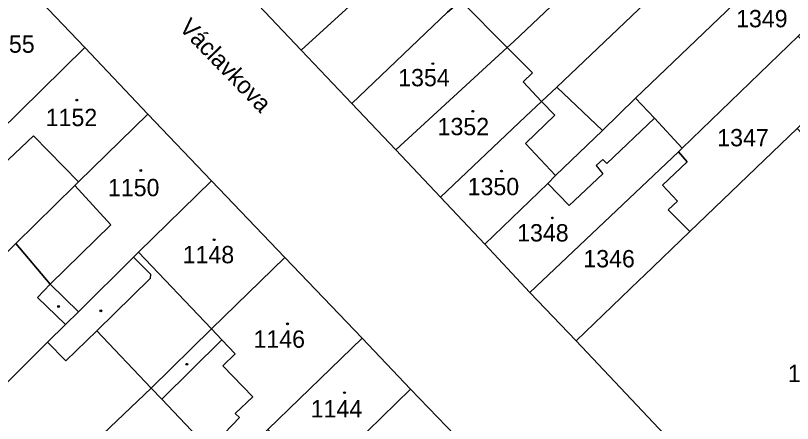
# Model space of a CAD drawing. Extents: x -596233 to -595156, y -1161235 to -1159375.
# Drawn here: x -596053.4 to -595977.1, y -1160551.3 to -1160511.2 of the extents above; entities that cross this region are included whole.
import ezdxf

# ---------------------------------------------------------------- set-up
doc = ezdxf.new("R2010")
doc.units = 0
for name, color, linetype in [('KN_CAR_KR', 7, 'Continuous'), ('KN_KULTURY', 7, 'Continuous'), ('KN_PARC_CIS_POZ', 7, 'Continuous'), ('KN_PARC_CIS_STAV', 7, 'Continuous'), ('KN_PARC_PLOCHA', 7, 'Continuous'), ('KN_ULICE', 7, 'Continuous'), ('parcely_l', 7, 'Continuous')]:
    doc.layers.add(name, color=color, linetype=linetype)

msp = doc.modelspace()

# ---------------------------------------------------------------- linework, layer by layer
at = {"layer": 'KN_CAR_KR'}
for points in [[(-596009.7, -1160509.78), (-596005.13, -1160514.38)], [(-596001.75, -1160519.66), (-596000.47, -1160521.01)], [(-596003.34, -1160523.79), (-596000.47, -1160521.01)], [(-595990.68, -1160521.32), (-595995.36, -1160525.77)], [(-596051.66, -1160523.05), (-596057.17, -1160528.25)], [(-596047.23, -1160527.56), (-596051.66, -1160523.05)], [(-596003.34, -1160523.79), (-596000.4, -1160526.94)], [(-595995.73, -1160525.37), (-595996.4, -1160525.97)], [(-595996.4, -1160525.97), (-595995.74, -1160526.77)], [(-595995.36, -1160525.77), (-595995.73, -1160525.37)], [(-595995.74, -1160526.77), (-595999.06, -1160529.89)], [(-596044.06, -1160531.79), (-596047.58, -1160527.91)], [(-595999.06, -1160529.89), (-596001.13, -1160527.71)], [(-596044.06, -1160531.79), (-596050.02, -1160537.59)], [(-596041.83, -1160534.96), (-596040.16, -1160536.61)], [(-596041.33, -1160534.47), (-596034.18, -1160541.98)], [(-596040.16, -1160536.61), (-596040.2, -1160537.04)], [(-596040.2, -1160537.04), (-596045.43, -1160542.18)], [(-596047.24, -1160540.3), (-596050.02, -1160537.59)], [(-596034.18, -1160541.98), (-596033.14, -1160543.07)], [(-596033.14, -1160543.07), (-596039.05, -1160548.9)], [(-596033.14, -1160543.07), (-596031.83, -1160544.44)], [(-596031.83, -1160544.44), (-596033.06, -1160545.62)], [(-596033.06, -1160545.62), (-596030.12, -1160548.66)], [(-596030.12, -1160548.66), (-596031.85, -1160550.3)], [(-596031.43, -1160550.69), (-596031.85, -1160550.3)], [(-596031.43, -1160550.69), (-596034.4, -1160553.79)]]:
    msp.add_lwpolyline(points, dxfattribs=at)
at = {"layer": 'KN_KULTURY'}
for centre, radius in [((-596012.44, -1160515.96), 0.09), ((-596012.44, -1160515.96), 0.0398), ((-596047.4, -1160519.53), 0.09), ((-596047.4, -1160519.53), 0.0398), ((-596008.5, -1160520.63), 0.09), ((-596008.5, -1160520.63), 0.0398), ((-596041.12, -1160526.44), 0.09), ((-596041.12, -1160526.44), 0.0398), ((-596005.7, -1160526.5), 0.09), ((-596005.7, -1160526.5), 0.0398), ((-596000.7, -1160531.1), 0.09), ((-596000.7, -1160531.1), 0.0398), ((-596033.91, -1160533.24), 0.09), ((-596033.91, -1160533.24), 0.0398), ((-596049.18, -1160539.8), 0.09), ((-596049.18, -1160539.8), 0.0398), ((-596045.03, -1160540.21), 0.09), ((-596045.03, -1160540.21), 0.0398), ((-596026.71, -1160541.49), 0.09), ((-596026.71, -1160541.49), 0.0398), ((-596036.59, -1160545.46), 0.09), ((-596036.59, -1160545.46), 0.0398), ((-596021.11, -1160548.25), 0.09), ((-596021.11, -1160548.25), 0.0398)]:
    msp.add_circle(centre, radius, dxfattribs=at)
at = {"layer": 'KN_PARC_PLOCHA'}
for points in [[(-596060.82, -1160469.25), (-596061.89, -1160474.89), (-596061.42, -1160476.65), (-596052.47, -1160486.02), (-596048.03, -1160490.71), (-596043.6, -1160495.4), (-596039.29, -1160499.95), (-596034.97, -1160504.5), (-596030.15, -1160509.58), (-596025.35, -1160514.64), (-596020.38, -1160519.88), (-596016.08, -1160524.42), (-596011.68, -1160529.07), (-596007.34, -1160533.66), (-596002.92, -1160538.43), (-595998.36, -1160543.17), (-595985.36, -1160556.95), (-595974.79, -1160568.24)], [(-595971.62, -1160571.62), (-595983.43, -1160582.93), (-595983.48, -1160580.89), (-595991.04, -1160572.86), (-595996.98, -1160566.54), (-596000.13, -1160563.15), (-596001.44, -1160561.76), (-596005.92, -1160557.03), (-596010.22, -1160552.5), (-596014.62, -1160547.91), (-596019.38, -1160542.89), (-596026.98, -1160534.97), (-596034.18, -1160527.46), (-596040.41, -1160520.91), (-596046.61, -1160514.37), (-596053.8, -1160506.81), (-596061.74, -1160498.45), (-596066.03, -1160493.9), (-596072.03, -1160487.54), (-596076.78, -1160482.51), (-596078.2, -1160481.08), (-596076.55, -1160471.65)]]:
    msp.add_lwpolyline(points, dxfattribs=at)
for points in [[(-595979.41, -1160490.49), (-595974.19, -1160493.48), (-596000.26, -1160518.25), (-596001.75, -1160519.66), (-596003.57, -1160517.74), (-596002.66, -1160516.87), (-596005.13, -1160514.38), (-596004.47, -1160513.78), (-596000.85, -1160510.35), (-595979.72, -1160490.32)], [(-595973.32, -1160493.97), (-595968.73, -1160496.57), (-595992.52, -1160519.35), (-595995.79, -1160522.52), (-596000.26, -1160518.25), (-595974.19, -1160493.48)], [(-596010.93, -1160501.38), (-596013.73, -1160503.97), (-596017.34, -1160507.3), (-596025.35, -1160514.64), (-596030.15, -1160509.58), (-596022.24, -1160502.19), (-596021.63, -1160501.62), (-596020.61, -1160500.76), (-596015.26, -1160496.25)], [(-595966.03, -1160498.09), (-595962.75, -1160499.95), (-595965.15, -1160502.27), (-595969.45, -1160506.41), (-595976.56, -1160513.27), (-595987.94, -1160524.25), (-595990.68, -1160521.32), (-595992.52, -1160519.35), (-595968.73, -1160496.57)], [(-596005.31, -1160505.87), (-596009.7, -1160509.78), (-596010.98, -1160510.92), (-596020.38, -1160519.88), (-596025.35, -1160514.64), (-596017.34, -1160507.3), (-596013.73, -1160503.97), (-596010.93, -1160501.38), (-596010.04, -1160500.59)], [(-596000.85, -1160510.35), (-596004.47, -1160513.78), (-596005.13, -1160514.38), (-596016.08, -1160524.42), (-596020.38, -1160519.88), (-596010.98, -1160510.92), (-596009.7, -1160509.78), (-596005.31, -1160505.87)], [(-596046.61, -1160514.37), (-596059.36, -1160526.89), (-596060.48, -1160527.98), (-596061.72, -1160529.19), (-596065.58, -1160525.25), (-596061.98, -1160521.63), (-596065.4, -1160518.3), (-596060.66, -1160513.63), (-596053.8, -1160506.81)], [(-595972.07, -1160517.86), (-595976.67, -1160522.31), (-595987.2, -1160532.43), (-595989.33, -1160530.32), (-595988.42, -1160529.46), (-595989.89, -1160527.88), (-595987.47, -1160525.61), (-595988.31, -1160524.62), (-595987.94, -1160524.25), (-595976.56, -1160513.27)], [(-596040.41, -1160520.91), (-596047.23, -1160527.56), (-596047.58, -1160527.91), (-596053.39, -1160533.62), (-596062.44, -1160542.56), (-596069.26, -1160549.25), (-596070.88, -1160547.57), (-596075.54, -1160542.74), (-596071.11, -1160538.31), (-596061.72, -1160529.19), (-596060.48, -1160527.98), (-596059.36, -1160526.89), (-596046.61, -1160514.37)], [(-596001.75, -1160519.66), (-596003.32, -1160521.15), (-596011.68, -1160529.07), (-596016.08, -1160524.42), (-596005.13, -1160514.38), (-596002.66, -1160516.87), (-596003.57, -1160517.74)], [(-595995.79, -1160522.52), (-596000.4, -1160526.94), (-596001.13, -1160527.71), (-596007.34, -1160533.66), (-596011.68, -1160529.07), (-596003.32, -1160521.15), (-596001.75, -1160519.66), (-596000.26, -1160518.25)], [(-595987.94, -1160524.25), (-595988.31, -1160524.62), (-596002.92, -1160538.43), (-596007.34, -1160533.66), (-596001.13, -1160527.71), (-596000.4, -1160526.94), (-595995.79, -1160522.52), (-595992.52, -1160519.35), (-595990.68, -1160521.32)], [(-596034.18, -1160527.46), (-596041.33, -1160534.47), (-596041.83, -1160534.96), (-596047.24, -1160540.3), (-596048.52, -1160541.57), (-596051.25, -1160538.91), (-596050.02, -1160537.59), (-596053.39, -1160533.62), (-596047.58, -1160527.91), (-596047.23, -1160527.56), (-596040.41, -1160520.91)], [(-595969.74, -1160529.65), (-595949.93, -1160550.67), (-595951.95, -1160552.61), (-595964.76, -1160564.92), (-595965.14, -1160565.31), (-595970.62, -1160570.65), (-595971.62, -1160571.62), (-595972.58, -1160570.59), (-595974.79, -1160568.24), (-595985.36, -1160556.95), (-595998.36, -1160543.17), (-595992.18, -1160537.22), (-595991.69, -1160536.75), (-595987.2, -1160532.43), (-595976.67, -1160522.31), (-595972.3, -1160526.94)], [(-595987.2, -1160532.43), (-595991.69, -1160536.75), (-595992.18, -1160537.22), (-595998.36, -1160543.17), (-596002.92, -1160538.43), (-595988.31, -1160524.62), (-595987.47, -1160525.61), (-595989.89, -1160527.88), (-595988.42, -1160529.46), (-595989.33, -1160530.32)], [(-596026.98, -1160534.97), (-596034.18, -1160541.98), (-596040.1, -1160547.8), (-596045.43, -1160542.18), (-596048.46, -1160545.11), (-596050.26, -1160543.3), (-596048.52, -1160541.57), (-596047.24, -1160540.3), (-596041.83, -1160534.96), (-596041.33, -1160534.47), (-596034.18, -1160527.46)], [(-596048.52, -1160541.57), (-596050.26, -1160543.3), (-596055.82, -1160548.81), (-596073.15, -1160565.44), (-596081.83, -1160573.96), (-596087.14, -1160579.26), (-596090.35, -1160570.03), (-596089.79, -1160569.47), (-596069.26, -1160549.25), (-596062.44, -1160542.56), (-596053.39, -1160533.62), (-596050.02, -1160537.59), (-596051.25, -1160538.91)], [(-596019.38, -1160542.89), (-596028.65, -1160551.85), (-596032.61, -1160555.68), (-596034.4, -1160553.79), (-596039.05, -1160548.9), (-596040.1, -1160547.8), (-596034.18, -1160541.98), (-596026.98, -1160534.97)], [(-596040.1, -1160547.8), (-596051.55, -1160558.71), (-596065.71, -1160572.73), (-596077.02, -1160583.49), (-596083.3, -1160589.91), (-596086.4, -1160581.38), (-596087.14, -1160579.26), (-596081.83, -1160573.96), (-596073.15, -1160565.44), (-596055.82, -1160548.81), (-596050.26, -1160543.3), (-596048.46, -1160545.11), (-596045.43, -1160542.18)], [(-596014.62, -1160547.91), (-596021.68, -1160554.78), (-596023.87, -1160556.86), (-596028.65, -1160551.85), (-596019.38, -1160542.89)], [(-596032.61, -1160555.68), (-596052.93, -1160575.16), (-596057.69, -1160579.56), (-596062.31, -1160584.1), (-596068.03, -1160589.74), (-596072.68, -1160594.24), (-596079.06, -1160600.34), (-596079.4, -1160600.66), (-596083.3, -1160589.91), (-596077.02, -1160583.49), (-596065.71, -1160572.73), (-596051.55, -1160558.71), (-596040.1, -1160547.8), (-596039.05, -1160548.9), (-596034.4, -1160553.79)], [(-596010.22, -1160552.5), (-596017.03, -1160559.71), (-596018.15, -1160560.55), (-596020.52, -1160562.86), (-596024.97, -1160557.9), (-596024.28, -1160557.25), (-596023.87, -1160556.86), (-596021.68, -1160554.78), (-596014.62, -1160547.91)]]:
    msp.add_lwpolyline(points, close=True, dxfattribs=at)
at = {"layer": 'parcely_l'}
for points in [[(-595974.19, -1160493.48), (-596000.26, -1160518.25)], [(-595992.52, -1160519.35), (-595968.73, -1160496.57)], [(-596025.35, -1160514.64), (-596017.34, -1160507.3), (-596013.73, -1160503.97), (-596010.93, -1160501.38)], [(-596005.31, -1160505.87), (-596009.7, -1160509.78), (-596010.98, -1160510.92), (-596020.38, -1160519.88)], [(-596053.8, -1160506.81), (-596046.61, -1160514.37)], [(-596030.15, -1160509.58), (-596025.35, -1160514.64)], [(-596005.13, -1160514.38), (-596004.47, -1160513.78), (-596000.85, -1160510.35)], [(-595987.94, -1160524.25), (-595976.56, -1160513.27)], [(-596046.61, -1160514.37), (-596059.36, -1160526.89), (-596060.48, -1160527.98), (-596061.72, -1160529.19)], [(-596040.41, -1160520.91), (-596046.61, -1160514.37)], [(-596016.08, -1160524.42), (-596005.13, -1160514.38)], [(-596001.75, -1160519.66), (-596003.57, -1160517.74), (-596002.66, -1160516.87), (-596005.13, -1160514.38)], [(-596020.38, -1160519.88), (-596025.35, -1160514.64)], [(-596001.75, -1160519.66), (-596000.26, -1160518.25)], [(-596000.26, -1160518.25), (-595995.79, -1160522.52)], [(-596020.38, -1160519.88), (-596016.08, -1160524.42)], [(-596011.68, -1160529.07), (-596003.32, -1160521.15), (-596001.75, -1160519.66)], [(-595992.52, -1160519.35), (-595995.79, -1160522.52)], [(-595987.94, -1160524.25), (-595990.68, -1160521.32), (-595992.52, -1160519.35)], [(-596040.41, -1160520.91), (-596047.23, -1160527.56), (-596047.58, -1160527.91), (-596053.39, -1160533.62)], [(-596034.18, -1160527.46), (-596040.41, -1160520.91)], [(-595995.79, -1160522.52), (-596000.4, -1160526.94), (-596001.13, -1160527.71), (-596007.34, -1160533.66)], [(-595976.67, -1160522.31), (-595987.2, -1160532.43)], [(-596016.08, -1160524.42), (-596011.68, -1160529.07)], [(-595988.31, -1160524.62), (-595987.94, -1160524.25)], [(-595988.31, -1160524.62), (-596002.92, -1160538.43)], [(-595987.2, -1160532.43), (-595989.33, -1160530.32), (-595988.42, -1160529.46), (-595989.89, -1160527.88), (-595987.47, -1160525.61), (-595988.31, -1160524.62)], [(-596034.18, -1160527.46), (-596041.33, -1160534.47), (-596041.83, -1160534.96), (-596047.24, -1160540.3), (-596048.52, -1160541.57)], [(-596026.98, -1160534.97), (-596034.18, -1160527.46)], [(-596007.34, -1160533.66), (-596011.68, -1160529.07)], [(-595998.36, -1160543.17), (-595992.18, -1160537.22), (-595991.69, -1160536.75), (-595987.2, -1160532.43)], [(-596053.39, -1160533.62), (-596062.44, -1160542.56), (-596069.26, -1160549.25)], [(-596048.52, -1160541.57), (-596051.25, -1160538.91), (-596050.02, -1160537.59), (-596053.39, -1160533.62)], [(-596007.34, -1160533.66), (-596002.92, -1160538.43)], [(-596040.1, -1160547.8), (-596034.18, -1160541.98), (-596026.98, -1160534.97)], [(-596026.98, -1160534.97), (-596019.38, -1160542.89)], [(-596002.92, -1160538.43), (-595998.36, -1160543.17)], [(-596048.52, -1160541.57), (-596050.26, -1160543.3)], [(-596040.1, -1160547.8), (-596045.43, -1160542.18), (-596048.46, -1160545.11), (-596050.26, -1160543.3)], [(-596050.26, -1160543.3), (-596055.82, -1160548.81), (-596073.15, -1160565.44), (-596081.83, -1160573.96), (-596087.14, -1160579.26)], [(-596019.38, -1160542.89), (-596028.65, -1160551.85)], [(-596014.62, -1160547.91), (-596019.38, -1160542.89)], [(-595971.62, -1160571.62), (-595972.58, -1160570.59), (-595974.79, -1160568.24), (-595985.36, -1160556.95), (-595998.36, -1160543.17)], [(-596040.1, -1160547.8), (-596051.55, -1160558.71), (-596065.71, -1160572.73), (-596077.02, -1160583.49), (-596083.3, -1160589.91)], [(-596032.61, -1160555.68), (-596034.4, -1160553.79), (-596039.05, -1160548.9), (-596040.1, -1160547.8)], [(-596023.87, -1160556.86), (-596021.68, -1160554.78), (-596014.62, -1160547.91)], [(-596014.62, -1160547.91), (-596010.22, -1160552.5)]]:
    msp.add_lwpolyline(points, dxfattribs=at)

# ---------------------------------------------------------------- texts
at = {"layer": 'KN_PARC_CIS_POZ'}
for s, p in [('1349', (-595982.6566, -1160512.39)), ('1347', (-595984.5066, -1160524.07)), ('1346', (-595997.6566, -1160535.95))]:
    msp.add_text(s, height=1.7, dxfattribs=at).set_placement(p)
at = {"layer": 'KN_PARC_CIS_STAV'}
for s, p in [('1155', (-596056.5866, -1160514.89)), ('1354', (-596015.8366, -1160518.18)), ('1152', (-596050.4466, -1160522.09)), ('1352', (-596011.9666, -1160522.98)), ('1150', (-596044.3366, -1160528.97)), ('1350', (-596009.0166, -1160528.87)), ('1348', (-596004.1566, -1160533.41)), ('1148', (-596036.9966, -1160535.55)), ('1146', (-596030.0466, -1160543.84)), ('1345', (-595977.5766, -1160547.21)), ('1144', (-596024.4266, -1160550.68))]:
    msp.add_text(s, height=1.7, dxfattribs=at).set_placement(p)
at = {"layer": 'KN_ULICE'}
msp.add_text('Václavkova', height=1.7, rotation=314.058121, dxfattribs=at).set_placement((-596037.4337, -1160512.5253))

doc.saveas('drawing.dxf')
